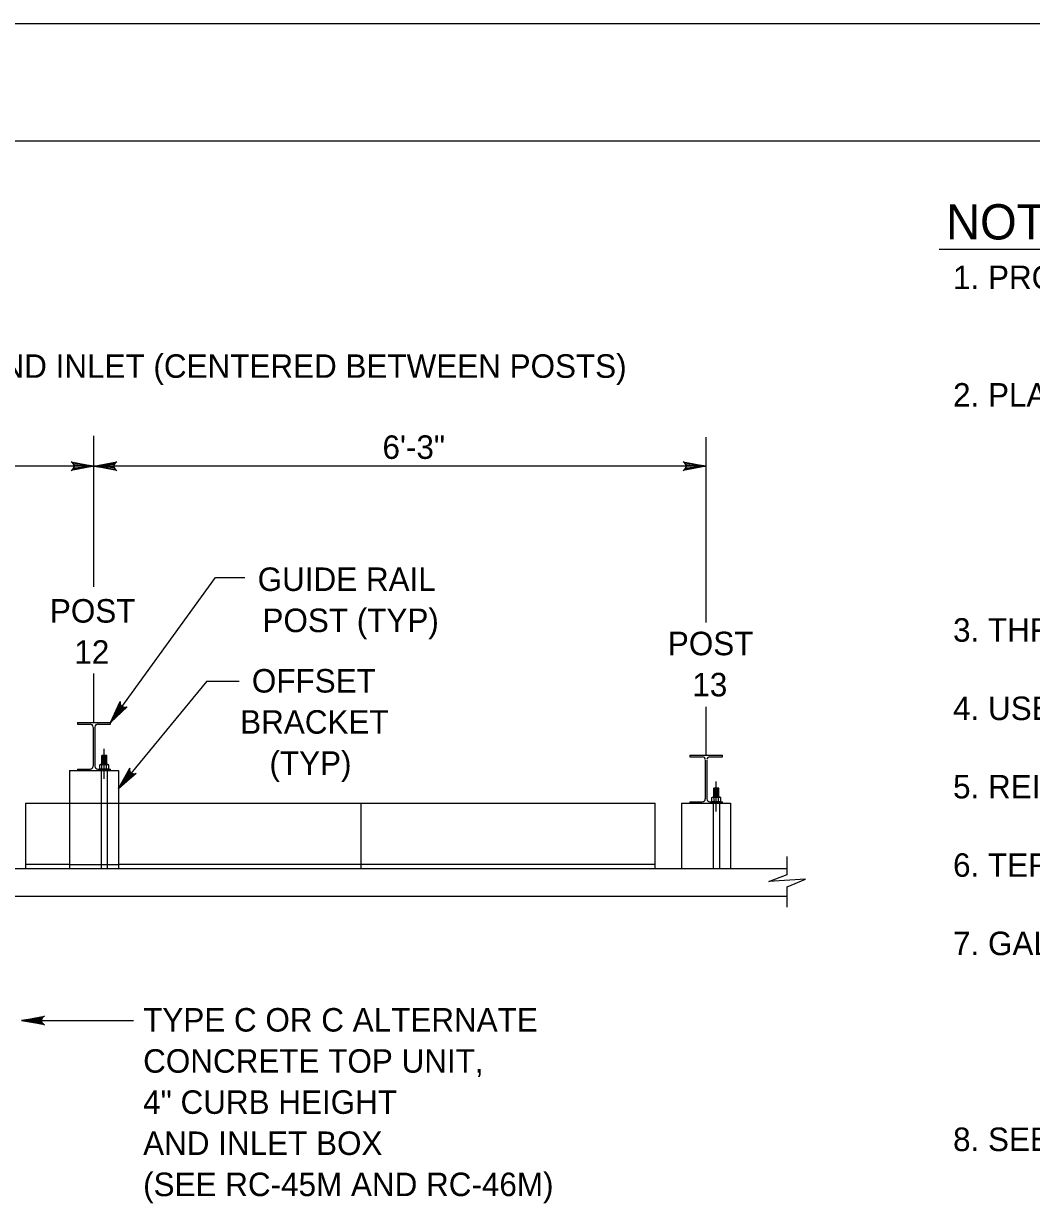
# Model space of a CAD drawing. Extents: x 632007860 to 635435983, y 295418622 to 297794622.
# Drawn here: x 632482682 to 632611312, y 297643941 to 297794622 of the extents above; entities that cross this region are included whole.
import ezdxf

# ---------------------------------------------------------------- set-up
doc = ezdxf.new("R2010")
doc.units = 0
for name, color, linetype in [('1', 7, 'Continuous'), ('2', 7, 'Continuous'), ('PLT-BNDY', 7, 'Continuous'), ('S-ABUT', 7, 'Continuous'), ('S-DETL-DIMS', 7, 'Continuous'), ('S-DETL-T120', 7, 'Continuous'), ('S-MISC-CNTR-WT01', 7, 'Continuous'), ('S-STEL', 7, 'Continuous')]:
    doc.layers.add(name, color=color, linetype=linetype)

msp = doc.modelspace()

# ---------------------------------------------------------------- linework, layer by layer
at = {"layer": '1'}
msp.add_lwpolyline([(632833860, 297215622), (632833860, 297779622), (632047860, 297779622), (632047860, 297215622), (632833860, 297215622), (632833860, 297241981), (632633860, 297241981), (632633860, 297306659), (632833860, 297306659), (632833860, 297335622), (632633860, 297335622), (632633860, 297215622), (632712661, 297215622), (632712661, 297241981), (632712661, 297215622), (632789661, 297215622), (632789661, 297241981), (632789661, 297229665), (632833860, 297229665)], dxfattribs=at)
at = {"layer": '2'}
msp.add_line((632599553, 297765851), (632622326, 297765851), dxfattribs=at)
at = {"layer": 'PLT-BNDY'}
msp.add_lwpolyline([(632007860, 297794622), (632848860, 297794622), (632848860, 297200622), (632007860, 297200622)], close=True, dxfattribs=at)
at = {"layer": 'S-ABUT'}
for p, q in [((632482943, 297695131), (632488537, 297695131)), ((632482943, 297695127), (632482943, 297686797)), ((632488537, 297695131), (632494795, 297695131)), ((632494795, 297695131), (632563281, 297695131)), ((632525783, 297686797), (632525783, 297695131)), ((632563281, 297686797), (632563281, 297695131)), ((632488537, 297687315), (632482943, 297687315)), ((632488537, 297687315), (632494816, 297687315)), ((632563281, 297687315), (632494795, 297687315))]:
    msp.add_line(p, q, dxfattribs=at)
at = {"layer": 'S-DETL-DIMS'}
for p, q in [((632491666, 297738146), (632413545, 297738146)), ((632569787, 297738146), (632491666, 297738146)), ((632493754, 297705416), (632507181, 297723937)), ((632507181, 297723937), (632510935, 297723937)), ((632506060, 297710694), (632494795, 297697020)), ((632506060, 297710694), (632510196, 297710694)), ((632580147, 297686005), (632580147, 297688336)), ((632580147, 297681852), (632580147, 297684475)), ((632482422, 297667397), (632496719, 297667397))]:
    msp.add_line(p, q, dxfattribs=at)
for points in [[(632491666, 297738146), (632488753, 297737600), (632488978, 297737755), (632489094, 297737951), (632489127, 297738146), (632489094, 297738341), (632488978, 297738537), (632488753, 297738692), (632491666, 297738146), (632488978, 297738537), (632489094, 297738341), (632491666, 297738146), (632489127, 297738146), (632489094, 297737951), (632491666, 297738146), (632488978, 297737755)], [(632491666, 297738146), (632494579, 297738692), (632494354, 297738537), (632494238, 297738341), (632494205, 297738146), (632494238, 297737951), (632494354, 297737755), (632494579, 297737600), (632491666, 297738146), (632494354, 297737755), (632494238, 297737951), (632491666, 297738146), (632494205, 297738146), (632494238, 297738341), (632491666, 297738146), (632494354, 297738537)], [(632569787, 297738146), (632566874, 297737600), (632567099, 297737755), (632567215, 297737951), (632567248, 297738146), (632567215, 297738341), (632567099, 297738537), (632566874, 297738692), (632569787, 297738146), (632567099, 297738537), (632567215, 297738341), (632569787, 297738146), (632567248, 297738146), (632567215, 297737951), (632569787, 297738146), (632567099, 297737755)], [(632493754, 297705416), (632495021, 297708095), (632495018, 297707958), (632495015, 297707822), (632495060, 297707717), (632495105, 297707613), (632495175, 297707542), (632495244, 297707471), (632495333, 297707428), (632495422, 297707384), (632495535, 297707373), (632495648, 297707363), (632495776, 297707408), (632495905, 297707453), (632493754, 297705416), (632495776, 297707408), (632495648, 297707363), (632493754, 297705416), (632495535, 297707373), (632495422, 297707384), (632493754, 297705416), (632495333, 297707428), (632495244, 297707471), (632493754, 297705416), (632495175, 297707542), (632495105, 297707613), (632493754, 297705416), (632495060, 297707717), (632495015, 297707822), (632493754, 297705416), (632495018, 297707958)], [(632494795, 297697020), (632496225, 297699615), (632496214, 297699479), (632496203, 297699343), (632496241, 297699236), (632496280, 297699130), (632496344, 297699055), (632496409, 297698980), (632496495, 297698930), (632496581, 297698881), (632496693, 297698864), (632496806, 297698846), (632496937, 297698884), (632497068, 297698921), (632494795, 297697020), (632496937, 297698884), (632496806, 297698846), (632494795, 297697020), (632496693, 297698864), (632496581, 297698881), (632494795, 297697020), (632496495, 297698930), (632496409, 297698980), (632494795, 297697020), (632496344, 297699055), (632496280, 297699130), (632494795, 297697020), (632496241, 297699236), (632496203, 297699343), (632494795, 297697020), (632496214, 297699479)], [(632580147, 297684475), (632582490, 297685426), (632577803, 297685143), (632580147, 297686037)], [(632482422, 297667397), (632485334, 297667943), (632485222, 297667865), (632485110, 297667787), (632485052, 297667689), (632484994, 297667592), (632484977, 297667494), (632484960, 297667397), (632484977, 297667299), (632484994, 297667201), (632485052, 297667104), (632485110, 297667006), (632485222, 297666928), (632485334, 297666850), (632482422, 297667397), (632485222, 297666928), (632485110, 297667006), (632482422, 297667397), (632485052, 297667104), (632484994, 297667201), (632482422, 297667397), (632484977, 297667299), (632484960, 297667397), (632482422, 297667397), (632484977, 297667494), (632484994, 297667592), (632482422, 297667397), (632485052, 297667689), (632485110, 297667787), (632482422, 297667397), (632485222, 297667865)]]:
    msp.add_lwpolyline(points, dxfattribs=at)
at = {"layer": 'S-MISC-CNTR-WT01'}
for p, q in [((632491666, 297722731), (632491666, 297742000)), ((632569787, 297718207), (632569787, 297741850)), ((632491666, 297705416), (632491666, 297711691)), ((632569787, 297701252), (632569787, 297707424)), ((632492977, 297698256), (632492977, 297702079)), ((632571098, 297694092), (632571098, 297697915))]:
    msp.add_line(p, q, dxfattribs=at)
at = {"layer": 'S-STEL'}
for p, q in [((632489578, 297705416), (632493754, 297705416)), ((632489578, 297705416), (632489578, 297705221)), ((632489578, 297705221), (632491177, 297705221)), ((632491569, 297704796), (632491569, 297699851)), ((632491764, 297704796), (632491764, 297699851)), ((632492155, 297705221), (632493754, 297705221)), ((632493754, 297705221), (632493754, 297705416)), ((632492395, 297700025), (632492511, 297700092)), ((632492395, 297699558), (632492395, 297700025)), ((632493443, 297700092), (632492511, 297700092)), ((632492646, 297700092), (632492646, 297701238)), ((632493318, 297701238), (632492646, 297701238)), ((632493318, 297701081), (632492646, 297701081)), ((632493318, 297700924), (632492646, 297700924)), ((632493318, 297700767), (632492646, 297700767)), ((632493318, 297700610), (632492646, 297700610)), ((632493318, 297700453), (632492646, 297700453)), ((632493318, 297700296), (632492646, 297700296)), ((632493318, 297700138), (632492646, 297700138)), ((632492686, 297699558), (632492686, 297700025)), ((632493215, 297701160), (632492755, 297701160)), ((632493215, 297701003), (632492755, 297701003)), ((632493215, 297700846), (632492755, 297700846)), ((632493215, 297700688), (632492755, 297700688)), ((632493215, 297700531), (632492755, 297700531)), ((632493215, 297700374), (632492755, 297700374)), ((632493215, 297700217), (632492755, 297700217)), ((632493268, 297699558), (632493268, 297700025)), ((632493318, 297700092), (632493318, 297701238)), ((632493559, 297700025), (632493443, 297700092)), ((632493559, 297699558), (632493559, 297700025)), ((632567700, 297701252), (632571875, 297701252)), ((632567700, 297701252), (632567700, 297701057)), ((632567700, 297701057), (632569298, 297701057)), ((632569690, 297700632), (632569690, 297695687)), ((632569885, 297700632), (632569885, 297695687)), ((632570276, 297701057), (632571875, 297701057)), ((632571875, 297701057), (632571875, 297701252)), ((632488537, 297699296), (632494795, 297699296)), ((632488537, 297699296), (632488537, 297686797)), ((632489578, 297699491), (632489578, 297699296)), ((632489578, 297699491), (632491177, 297699491)), ((632489578, 297699296), (632493754, 297699296)), ((632492155, 297699491), (632493754, 297699491)), ((632492395, 297699558), (632492511, 297699491)), ((632493443, 297699491), (632492511, 297699491)), ((632492586, 297699491), (632492586, 297686733)), ((632493367, 297699491), (632493367, 297686733)), ((632493559, 297699558), (632493443, 297699491)), ((632493754, 297699296), (632493754, 297699491)), ((632494795, 297699296), (632494795, 297686797)), ((632570767, 297695928), (632570767, 297697074)), ((632571439, 297697074), (632570767, 297697074)), ((632571439, 297696917), (632570767, 297696917)), ((632571439, 297696760), (632570767, 297696760)), ((632571336, 297696995), (632570876, 297696995)), ((632571336, 297696838), (632570876, 297696838)), ((632571439, 297695928), (632571439, 297697074)), ((632567700, 297695327), (632567700, 297695132)), ((632567700, 297695327), (632569298, 297695327)), ((632570276, 297695327), (632571875, 297695327)), ((632570516, 297695861), (632570632, 297695928)), ((632570516, 297695394), (632570516, 297695861)), ((632570516, 297695394), (632570632, 297695327)), ((632571564, 297695928), (632570632, 297695928)), ((632571564, 297695327), (632570632, 297695327)), ((632570707, 297695327), (632570707, 297686795)), ((632571439, 297696603), (632570767, 297696603)), ((632571439, 297696446), (632570767, 297696446)), ((632571439, 297696288), (632570767, 297696288)), ((632571439, 297696131), (632570767, 297696131)), ((632571439, 297695974), (632570767, 297695974)), ((632570807, 297695394), (632570807, 297695861)), ((632571336, 297696681), (632570876, 297696681)), ((632571336, 297696524), (632570876, 297696524)), ((632571336, 297696367), (632570876, 297696367)), ((632571336, 297696210), (632570876, 297696210)), ((632571336, 297696053), (632570876, 297696053)), ((632571389, 297695394), (632571389, 297695861)), ((632571489, 297695327), (632571489, 297686795)), ((632571680, 297695861), (632571564, 297695928)), ((632571680, 297695394), (632571564, 297695327)), ((632571680, 297695394), (632571680, 297695861)), ((632571875, 297695132), (632571875, 297695327)), ((632566658, 297695132), (632572916, 297695132)), ((632566658, 297695132), (632566658, 297686795)), ((632567700, 297695132), (632571875, 297695132)), ((632572916, 297695132), (632572916, 297686795)), ((632080107, 297686797), (632580147, 297686797)), ((632488537, 297686797), (632494795, 297686797)), ((632566658, 297686795), (632572916, 297686795)), ((632054741, 297683282), (632580147, 297683282))]:
    msp.add_line(p, q, dxfattribs=at)
for centre, start, end in [((632491193, 297704845), 2.38198, 92.38198), ((632492139, 297704845), 87.61802, 177.61802), ((632491193, 297699866), 267.61802, 357.61802), ((632492139, 297699866), 182.38198, 272.38198), ((632569314, 297700681), 2.38198, 92.38198), ((632570260, 297700681), 87.61802, 177.61802), ((632569314, 297695702), 267.61802, 357.61802), ((632570260, 297695702), 182.38198, 272.38198)]:
    msp.add_arc(centre, 376, start, end, dxfattribs=at)
for points in [[(632492540, 297700092), (632492561, 297700090), (632492605, 297700084), (632492652, 297700053), (632492678, 297700032), (632492686, 297700025)], [(632492686, 297700025), (632492710, 297700035), (632492769, 297700059), (632492866, 297700086), (632492940, 297700090), (632492977, 297700092)], [(632492977, 297700092), (632492984, 297700092), (632493027, 297700092), (632493109, 297700081), (632493199, 297700054), (632493251, 297700032), (632493268, 297700025)], [(632493268, 297700025), (632493290, 297700043), (632493332, 297700076), (632493387, 297700092), (632493413, 297700092), (632493414, 297700092)], [(632492540, 297699491), (632492561, 297699494), (632492605, 297699500), (632492652, 297699530), (632492678, 297699552), (632492686, 297699558)], [(632492686, 297699558), (632492710, 297699548), (632492769, 297699525), (632492866, 297699498), (632492940, 297699493), (632492977, 297699491)], [(632492977, 297699491), (632492984, 297699491), (632493027, 297699492), (632493109, 297699503), (632493199, 297699530), (632493251, 297699551), (632493268, 297699558)], [(632493268, 297699558), (632493290, 297699541), (632493332, 297699507), (632493387, 297699491), (632493413, 297699491), (632493414, 297699491)], [(632570661, 297695928), (632570682, 297695925), (632570726, 297695919), (632570773, 297695889), (632570799, 297695867), (632570807, 297695861)], [(632570661, 297695327), (632570682, 297695330), (632570726, 297695336), (632570773, 297695366), (632570799, 297695388), (632570807, 297695394)], [(632570807, 297695861), (632570831, 297695871), (632570890, 297695894), (632570987, 297695922), (632571061, 297695926), (632571098, 297695928)], [(632570807, 297695394), (632570831, 297695384), (632570890, 297695360), (632570987, 297695333), (632571061, 297695329), (632571098, 297695327)], [(632571098, 297695928), (632571105, 297695928), (632571148, 297695927), (632571230, 297695916), (632571320, 297695890), (632571372, 297695868), (632571389, 297695861)], [(632571098, 297695327), (632571105, 297695327), (632571148, 297695327), (632571230, 297695339), (632571320, 297695365), (632571372, 297695387), (632571389, 297695394)], [(632571389, 297695861), (632571411, 297695878), (632571453, 297695912), (632571508, 297695928), (632571534, 297695928), (632571535, 297695928)], [(632571389, 297695394), (632571411, 297695377), (632571453, 297695343), (632571508, 297695327), (632571534, 297695327), (632571535, 297695327)]]:
    msp.add_open_spline(points, degree=3, dxfattribs=at)

# ---------------------------------------------------------------- texts
at = {"layer": '2'}
msp.add_text('NOTES:', height=4500, dxfattribs=at).set_placement((632600414, 297767077))
at = {"layer": 'S-DETL-T120'}
for s, height, p in [(' 1. PROVIDE MATERIALS AND CONSTRUCT AS SPECIFIED IN PUBLICATION 408, ', 3000, (632600201, 297760746)), ('  PIPE AND INLET (CENTERED BETWEEN POSTS)', 2999.85, (632464698, 297749420)), (' 2. PLACE ROCK, CLASS R-3, WITH A MINIMUM THICKNESS OF 18" TO PROTECT ', 3000, (632600201, 297745746)), ('6\'-3"', 2999.8, (632528487, 297739076)), ('GUIDE RAIL', 2999.9, (632512555, 297722220)), ('POST', 2999.8, (632486040, 297718181)), ('POST (TYP)', 2999.9, (632513169, 297716970)), (' 3. THRIE-BEAM AND W-BEAM RAIL ELEMENTS ARE BOLTED TO ALL POSTS. ', 3000, (632600201, 297715746)), ('POST', 2999.8, (632564914, 297714019)), ('12', 2999.8, (632489158, 297712931)), ('OFFSET', 2999.9, (632511814, 297709257)), ('13', 2999.8, (632568032, 297708769)), (' 4. USE PLAN DIMENSIONS WHEN DIFFERENT FROM THOSE SHOWN ON THIS STANDARD.', 3000, (632600201, 297705746)), ('BRACKET', 2999.9, (632510326, 297704007)), ('(TYP)', 2999.9, (632514058, 297698757)), (' 5. REINFORCED CONCRETE BARRIERS AND BRIDGE RAILINGS ARE BRIDGE ITEMS.', 3000, (632600201, 297695746)), (' 6. TERMINAL CONNECTOR MUST BE ATTACHED FLUSH WITH BRIDGE BARRIER.', 3000, (632600201, 297685746)), (' 7. GALVANIZE ALL HARDWARE, W-BEAM RAIL ELEMENTS, THRIE-BEAM RAIL ', 3000, (632600201, 297675746)), ('TYPE C OR C ALTERNATE ', 2999.91, (632497939, 297665994)), ('CONCRETE TOP UNIT, ', 2999.91, (632497939, 297660744)), ('4" CURB HEIGHT', 2999.91, (632497939, 297655494)), ('AND INLET BOX', 2999.91, (632497939, 297650245)), (' 8. SEE RC-51M FOR DETAILS AND HARDWARE NOT SHOWN.', 3000, (632600201, 297650746)), ('(SEE RC-45M AND RC-46M)', 2999.91, (632497939, 297644995))]:
    msp.add_text(s, height=height, dxfattribs=at).set_placement(p)

doc.saveas('drawing.dxf')
